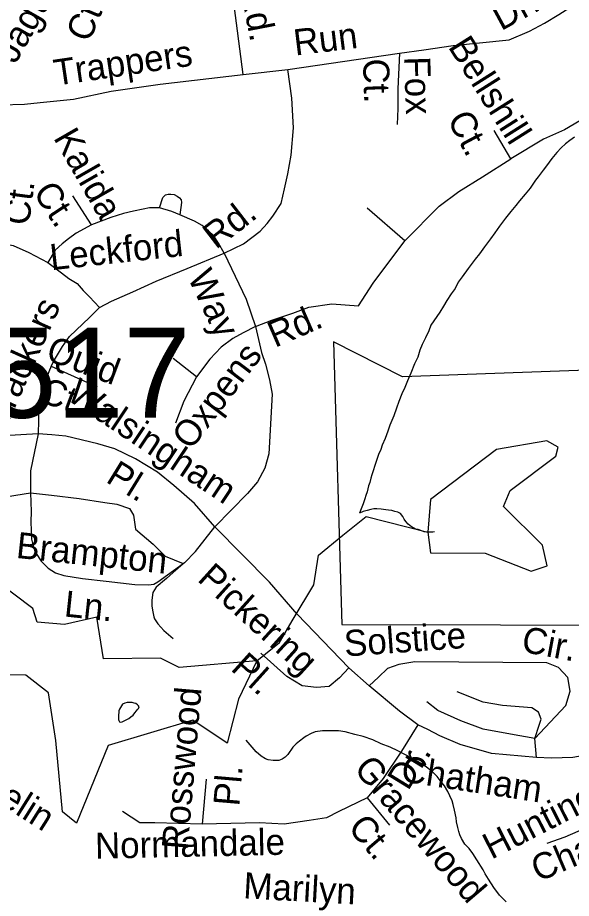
# Model space of a CAD drawing. Extents: x 2001466 to 2224147, y 644118 to 847247.
# Drawn here: x 2054303 to 2056321, y 734995 to 738203 of the extents above; entities that cross this region are included whole.
import ezdxf

# ---------------------------------------------------------------- set-up
doc = ezdxf.new("R2010")
doc.units = 0
for name, color, linetype in [('Exist Boundary Political City Limit New Hole', 7, 'Continuous'), ('Exist Hydrographic Misc Water Feature', 7, 'Continuous'), ('Exist Hydrographic Pond Under 1500 Sq Ft', 7, 'Continuous'), ('Exist Road Non-System Type 51', 7, 'Continuous'), ('Exist Road Non-System Type 51 Label', 7, 'Continuous'), ('Exist Road Primary US Structure RailRoad Number Label', 7, 'Continuous'), ('Map Preparation Boundary City Limit Buffer Line', 7, 'Continuous')]:
    doc.layers.add(name, color=color, linetype=linetype)

msp = doc.modelspace()

# ---------------------------------------------------------------- linework, layer by layer
at = {"layer": 'Exist Boundary Political City Limit New Hole'}
msp.add_lwpolyline([(2055453.6, 737022.4), (2055483.9, 735992.6), (2057798.4, 735987.4), (2058145, 736920.8), (2057512.9, 736920.8), (2057181.5, 736941.2), (2056850.1, 736936.1), (2055705.6, 736894.2), (2055453.6, 737022.4)], dxfattribs=at)
at = {"layer": 'Exist Hydrographic Misc Water Feature'}
msp.add_line((2055174.1, 735859.9), (2055180.5, 735865), dxfattribs=at)
for points in [[(2056331.6, 737767.1), (2056315.6, 737755.4), (2056299.6, 737743.2), (2056283.6, 737729), (2056267.8, 737711.1), (2056249.8, 737689.1), (2056229.7, 737663), (2056218, 737646.9), (2056200, 737622.8), (2056189.9, 737610.9), (2056170.2, 737581.1), (2056152, 737559.1), (2056132.3, 737534.9), (2056118.1, 737518.8), (2056100.5, 737496.8), (2056080.2, 737472.6), (2056058.3, 737442.8), (2056042.3, 737418.8), (2056026.3, 737396.9), (2056004.7, 737368.5), (2055986.3, 737342.5), (2055970.7, 737322.5), (2055944.7, 737288.8), (2055922.5, 737258.5), (2055908.6, 737238.7), (2055896.9, 737216.5), (2055882.9, 737196.3), (2055866.5, 737172.4), (2055855.1, 737152.2), (2055840.9, 737130.5), (2055831.1, 737114.6), (2055808.9, 737082.2), (2055801.1, 737062.3), (2055789, 737036.5), (2055776.9, 737012.4), (2055768.9, 736992.1), (2055761.1, 736966.1), (2055749.3, 736942.4), (2055735.5, 736908.4), (2055723.4, 736880.1), (2055713.6, 736856.1), (2055703.5, 736832.1), (2055691.6, 736804.3), (2055683.4, 736780.3), (2055673.8, 736752.2), (2055659.4, 736718.3), (2055652.1, 736696.3), (2055641.8, 736670.3), (2055631.8, 736646.2), (2055626.2, 736630), (2055618, 736612.2), (2055609.8, 736586.2), (2055603.9, 736568.1), (2055600.2, 736556.1), (2055594.2, 736537.9), (2055590.1, 736526), (2055586.2, 736509.9), (2055581.9, 736498), (2055576.2, 736476.1), (2055572.3, 736462.1), (2055568.2, 736450.2), (2055562, 736432), (2055554.5, 736413.7)], [(2055798.1, 736329.4), (2055807.1, 736253.8), (2056007, 736253), (2056174.1, 736187.2), (2056232.1, 736205.7), (2056215.1, 736281.5), (2056073, 736422.2), (2056098, 736480.8), (2056264.1, 736605.4), (2056273.2, 736638), (2056231.1, 736661.8), (2056048, 736629.5), (2055807.1, 736447.3), (2055798.1, 736329.4)], [(2055822.2, 736330.5), (2055816.5, 736328.6), (2055808.3, 736328.6), (2055796.4, 736328.3), (2055784.5, 736330.6), (2055772.4, 736334.4), (2055762.4, 736338.4), (2055752.5, 736340.3), (2055738.6, 736348.5), (2055726.7, 736358.4), (2055718.1, 736368.2), (2055712.1, 736376.4), (2055706.2, 736386.3), (2055698.6, 736396.4), (2055688.6, 736402.3), (2055678.1, 736404.3), (2055666.4, 736408.1), (2055654.3, 736408.4), (2055644.3, 736410.3), (2055628.1, 736412.3), (2055612.3, 736414.3), (2055600.4, 736414.1), (2055590.1, 736412), (2055576.4, 736408), (2055562, 736404.1), (2055548.3, 736398)], [(2055554.5, 736413.7), (2055548.3, 736398)], [(2055487.8, 736317.5), (2055573.1, 736386.5), (2055798.1, 736329.4)], [(2055307.5, 736012), (2055382, 736137.7), (2055399, 736245.7), (2055487.8, 736317.5)], [(2055180.5, 735865), (2055257.1, 735927.1), (2055307.5, 736012)], [(2054681.8, 735696.3), (2054677.6, 735690.4), (2054673.8, 735684.5), (2054671.9, 735678.3), (2054671.9, 735670.6), (2054670.1, 735664.4), (2054670.3, 735658.2), (2054670.1, 735654.6), (2054670.1, 735646.5), (2054671.9, 735642.6), (2054674.2, 735638.6), (2054678.1, 735636.4), (2054684, 735638.3), (2054694.1, 735642.5), (2054708, 735650.5), (2054715.8, 735656.6), (2054723.6, 735662.7), (2054730.1, 735670.7), (2054736.1, 735678.7), (2054739.8, 735682.6), (2054743.9, 735686.4), (2054746.1, 735692.6), (2054743.7, 735696.6), (2054739.8, 735700.4), (2054733.6, 735704.6), (2054728.1, 735706.7), (2054719.9, 735708.3), (2054711.7, 735708.4), (2054702.1, 735708.6), (2054694.1, 735706.6), (2054685.6, 735702.6), (2054681.8, 735696.3)], [(2056082.7, 734983.3), (2056059.1, 735007.1), (2056038.6, 735035.3), (2056018.9, 735065.1), (2056006.6, 735085.2), (2055998.8, 735099), (2055976.7, 735135.2), (2055962.3, 735158.9), (2055948.4, 735176.8), (2055932.8, 735193), (2055920.9, 735213.1), (2055914.7, 735227), (2055910.2, 735239), (2055906.7, 735252.9), (2055902.6, 735274.6), (2055900.4, 735288.8), (2055894.4, 735316.9), (2055890.5, 735336.9), (2055886.4, 735350.9), (2055878.4, 735368.8), (2055870.4, 735384.6), (2055857.9, 735404.7), (2055842.1, 735424.6), (2055832.1, 735438.6), (2055822, 735448.7), (2055808.1, 735460.5), (2055788, 735476.6), (2055766.1, 735490.4), (2055746, 735502.4), (2055724, 735514.2), (2055704.1, 735524.2), (2055687.9, 735532.3), (2055660.1, 735546.3), (2055628.1, 735558.4), (2055597.7, 735572.4), (2055561.8, 735584.3), (2055531.7, 735592.1), (2055496, 735602), (2055472, 735606), (2055449.9, 735605.7), (2055435.9, 735605.8), (2055413.8, 735605.9), (2055387.5, 735601.8), (2055372.2, 735595.6), (2055353.9, 735585.8), (2055346.1, 735579.7), (2055330.1, 735567.5), (2055318.2, 735557.6), (2055305.9, 735545.6), (2055288.1, 735519.5), (2055277.8, 735509.7), (2055266.4, 735501.7), (2055254.3, 735497.5), (2055234.2, 735497.7), (2055216.3, 735499.6), (2055205.9, 735503.6), (2055190.1, 735513.3), (2055172, 735529.4), (2055158.1, 735545.4), (2055135.9, 735571.4)]]:
    msp.add_lwpolyline(points, dxfattribs=at)
at = {"layer": 'Exist Hydrographic Pond Under 1500 Sq Ft'}
for points in [[(2055174.1, 735859.9), (2054891.1, 735836.1), (2054824.1, 735870.3), (2054616.1, 735868), (2054591.1, 736019.4), (2054474, 735992.3), (2054374.2, 736000.9), (2054358.2, 736050.4), (2054224.1, 736151.6), (2054049.2, 736125.6)], [(2054442, 735569.7), (2054416, 735744), (2054333.2, 735808.1), (2054191.1, 735811), (2053917.1, 735550.9), (2053867.1, 735558.4), (2053858.1, 735660.3), (2054008.2, 735932.8), (2054016.2, 736060.7), (2054049.2, 736125.6)], [(2055174.1, 735859.9), (2055108.1, 735720.2), (2055067, 735560.2), (2054941.1, 735644.8), (2054633.2, 735552.6), (2054517.1, 735269.6), (2054467.1, 735310), (2054442, 735569.7)]]:
    msp.add_lwpolyline(points, dxfattribs=at)
at = {"layer": 'Exist Road Non-System Type 51'}
for p, q in [((2055125.3, 737996), (2055079.9, 738343.3)), ((2055287.4, 738013.7), (2055694.5, 738073.2)), ((2055125.3, 737996), (2055287.4, 738013.7)), ((2054572.1, 737447.5), (2054504.3, 737553.4)), ((2054954.9, 736894.7), (2054870.1, 736961.3)), ((2054425.5, 736933.7), (2054592.8, 736858)), ((2054906.4, 736214.2), (2054910.6, 736217.2)), ((2054906.4, 736214.2), (2054906.7, 736213.8)), ((2054910.6, 736217.2), (2054906.7, 736213.8)), ((2055510.1, 735835.2), (2055321.9, 736030.1)), ((2055583.8, 735769.5), (2055510.1, 735835.2)), ((2056193.2, 735507.9), (2056187.6, 735578)), ((2054989.5, 735429.1), (2054975.4, 735265.9)), ((2055576.4, 735361.4), (2055657.5, 735262.1))]:
    msp.add_line(p, q, dxfattribs=at)
for points in [[(2055694.5, 738073.2), (2055782.9, 738084.9), (2055890.5, 738100.6), (2056093.6, 738121.9), (2056168, 738152.8), (2056222.3, 738182.3), (2056275.2, 738214.1), (2056328.2, 738247.9), (2056380.9, 738280.8), (2056423.8, 738309.7), (2056457.1, 738337), (2056493.5, 738382.5), (2056502.6, 738420.4), (2056502.6, 738456.8), (2056492, 738496.2), (2056475.3, 738536.3), (2056446.5, 738583.3), (2056404.1, 738644), (2056355.6, 738701.6)], [(2055694.5, 738073.2), (2055689, 737943.3), (2055689, 737871.4), (2055686.3, 737813.3)], [(2054067.7, 737914.9), (2054127.6, 737899.9), (2054172.5, 737893.9), (2054241.3, 737884.9), (2054328.1, 737887.9), (2054385, 737893.9), (2054506.6, 737905.9), (2054643.7, 737934.3), (2054822.3, 737960.7), (2055125.3, 737996)], [(2055055.1, 737345.4), (2055126.4, 737378.5), (2055187.2, 737425.5), (2055212.1, 737452.6), (2055232.5, 737479.8), (2055263.4, 737525.4), (2055275.4, 737579.3), (2055287.4, 737633.3), (2055299.4, 737702.2), (2055308.3, 737801), (2055302.3, 737908.9), (2055287.4, 738013.7)], [(2057460.5, 737564.7), (2057352.8, 737658.1), (2057295.9, 737701.7), (2057223.6, 737716.3), (2057161.9, 737720), (2057011.7, 737734), (2056970.6, 737746.9), (2056914.5, 737768.6), (2056784.9, 737826.9), (2056653.2, 737859.3), (2056564.6, 737868), (2056452.3, 737852.8), (2056351.8, 737826.2), (2056295.2, 737794.5), (2056218.9, 737759.6), (2056100.6, 737687.9)], [(2056100.6, 737687.9), (2056039.6, 737791.9)], [(2055713.4, 737390.1), (2055838.8, 737515.7), (2055910.6, 737569.5), (2055996.6, 737623.3), (2056100.6, 737687.9)], [(2054820.3, 737510.4), (2054832.6, 737547.9), (2054842.3, 737556.7), (2054851.2, 737559.4), (2054860.8, 737560.1), (2054873, 737558.3), (2054884.9, 737552.5), (2054892.4, 737546.3), (2054898.6, 737539.5), (2054900, 737529.8), (2054894.4, 737484.7)], [(2054820.3, 737510.4), (2054783, 737509.4), (2054760.1, 737504.8), (2054725.7, 737497.9), (2054689, 737488.7), (2054643.2, 737475), (2054572.1, 737447.5)], [(2054894.4, 737484.7), (2054864.9, 737496.9), (2054820.3, 737510.4)], [(2055055.1, 737345.4), (2055035.1, 737381.2), (2055016.4, 737408.6), (2054999, 737426.6), (2054975.3, 737445.9), (2054947.3, 737461.5), (2054894.4, 737484.7)], [(2055713.4, 737390.1), (2055577.1, 737508.5)], [(2054572.1, 737447.5), (2054515.8, 737418.1), (2054488.3, 737397.5), (2054465.3, 737379.1), (2054440.1, 737356.2), (2054412.6, 737310.3)], [(2054186.2, 737392.4), (2054286.6, 737372.2), (2054343.9, 737347), (2054412.6, 737310.3)], [(2055544.9, 737153.4), (2055598.7, 737235.9), (2055713.4, 737390.1)], [(2054601.9, 737147), (2054645.5, 737170), (2054723.4, 737204.4), (2054808.2, 737243.3), (2054920.5, 737289.2), (2055055.1, 737345.4)], [(2055055.1, 737345.4), (2055135.9, 737176.8), (2055170.3, 737078.2)], [(2054412.6, 737310.3), (2054463, 737273.6), (2054489.6, 737252.5), (2054519.4, 737234.2), (2054542.3, 737208.9), (2054565.3, 737186), (2054601.9, 737147)], [(2055170.3, 737078.2), (2055229.9, 737101.2), (2055305.8, 737126.5), (2055363.7, 737148), (2055448.1, 737160.5), (2055544.9, 737153.4)], [(2054425.5, 736933.7), (2054436.9, 736956.7), (2054466.7, 737004.8), (2054491.9, 737041.5), (2054565.3, 737110.3), (2054601.9, 737147)], [(2055170.3, 737078.2), (2055124.5, 737055.3), (2055087.8, 737034.6), (2055044.3, 737002.5), (2055003, 736959), (2054954.9, 736894.7)], [(2055170.3, 737078.2), (2055191.2, 736983), (2055205.8, 736941.1), (2055220.4, 736884), (2055230.8, 736831.1), (2055217.8, 736614.2), (2055204.2, 736562.1), (2055177, 736512.2), (2055140.8, 736469.2), (2055021.3, 736348)], [(2054425.5, 736933.7), (2054391.1, 736850.3), (2054386.5, 736820.4), (2054379.6, 736781.4), (2054379.6, 736735.6), (2054377.3, 736687.4)], [(2054954.9, 736894.7), (2054908.9, 736806.3), (2054878.5, 736725.5)], [(2054377.3, 736687.4), (2054251.7, 736679.6), (2054170.7, 736657.4), (2054116.2, 736640.4), (2054076, 736625.8), (2053990, 736590.8), (2053935.5, 736558.7), (2053859.2, 736509.5)], [(2054377.3, 736687.4), (2054350.3, 736552.7), (2054350.3, 736471.6)], [(2055021.3, 736348), (2054948, 736432.8), (2054872.4, 736499.4), (2054812.8, 736547.5), (2054732.6, 736595.7), (2054656.9, 736632.4), (2054595.1, 736650.7), (2054478.2, 736678.2), (2054427.7, 736682.8), (2054377.3, 736687.4)], [(2054048.9, 736451.6), (2054090.4, 736447.2), (2054150.3, 736440.8), (2054350.3, 736471.6)], [(2054350.3, 736471.6), (2054425.9, 736464.2), (2054526.9, 736451.6), (2054620.9, 736437.5), (2054664.1, 736430.3), (2054710.4, 736414.8), (2054725.7, 736390.6), (2054732.6, 736340.2), (2054796.7, 736285.1), (2054840.3, 736241.6), (2054906.4, 736214.2)], [(2054350.3, 736471.6), (2054352, 736403.8), (2054350.9, 736366.6), (2054354.1, 736303.1), (2054361.2, 736274), (2054370.8, 736251.2), (2054388.9, 736223.8), (2054414.4, 736197.6), (2054440.7, 736180.6), (2054471.7, 736171.1), (2054539.1, 736160), (2054625.5, 736150.8), (2054729.9, 736138.4), (2054779.9, 736136.9), (2054798.8, 736139.7), (2054813.9, 736147.7), (2054906.4, 736214.2)], [(2054910.6, 736217.2), (2054951.2, 736258.9), (2055021.3, 736348)], [(2055321.9, 736030.1), (2055220.5, 736146.3), (2055021.3, 736348)], [(2054906.7, 736213.8), (2054869.9, 736181.4), (2054845.2, 736159.7), (2054807.3, 736128.1), (2054795.8, 736108.8), (2054791.9, 736081), (2054791.9, 736060.1), (2054794.2, 736045.4), (2054798.8, 736020.7), (2054801.9, 736013), (2054814.3, 735994.5), (2054836, 735971.2), (2054870.4, 735941.9)], [(2055510.1, 735835.2), (2055476.2, 735799), (2055437.7, 735767.3), (2055392.4, 735762.7), (2055340.3, 735769.5), (2055283.6, 735803.5), (2055189.7, 735888.3)], [(2056187.6, 735578), (2056300.1, 735697.9), (2056316.7, 735749.6), (2056307.5, 735799.4), (2056274.3, 735836.3), (2056231.9, 735852.9), (2055750.6, 735856.6), (2055691.6, 735847.4), (2055651.1, 735832.6), (2055617.9, 735801.3), (2055583.8, 735769.5)], [(2055760.8, 735627.1), (2055695.1, 735676.9), (2055583.8, 735769.5)], [(2056187.6, 735578), (2056203.5, 735625.6), (2056210.3, 735648.2), (2056201.2, 735673.2), (2056176.3, 735689), (2056069.9, 735698.1), (2055999.6, 735709.4), (2055904.5, 735748)], [(2056187.6, 735578), (2056099.3, 735593.9), (2055999.6, 735612), (2055918.1, 735641.4), (2055834.3, 735680), (2055794, 735710.6)], [(2055760.8, 735627.1), (2055701.8, 735531.1), (2055635.4, 735431.5), (2055576.4, 735361.4)], [(2056193.2, 735507.9), (2056030, 735522.3), (2055915.7, 735555.5), (2055841.9, 735586.9), (2055797.6, 735610.8), (2055760.8, 735627.1)], [(2056434.7, 735528.2), (2056325.9, 735507.9), (2056248.5, 735506), (2056193.2, 735507.9)], [(2056434.7, 735528.2), (2056453.2, 735452.5), (2056458.7, 735375), (2056447.6, 735327.1), (2056418.1, 735280.9), (2056381.2, 735255.5), (2056344.7, 735238.7), (2056297.1, 735218.3), (2056231.4, 735195.7)], [(2055576.4, 735361.4), (2055473.7, 735311.2), (2055428.4, 735288.6), (2055365, 735279.5), (2055274.4, 735265.9), (2055183.8, 735270.4), (2054975.4, 735265.9)], [(2054975.4, 735265.9), (2054803.3, 735270.4), (2054748.9, 735270.4), (2054685.5, 735311.2)]]:
    msp.add_lwpolyline(points, dxfattribs=at)
at = {"layer": 'Map Preparation Boundary City Limit Buffer Line'}
msp.add_lwpolyline([(2055453.6, 737022.4), (2055483.9, 735992.6), (2057798.4, 735987.4), (2058145, 736920.8), (2057512.9, 736920.8), (2057181.5, 736941.2), (2056850.1, 736936.1), (2055705.6, 736894.2), (2055453.6, 737022.4)], dxfattribs=at)

# ---------------------------------------------------------------- texts
at = {"layer": 'Exist Road Non-System Type 51 Label'}
for s, rotation, p in [('S.  Jaguar', 60.3048, (2054200.6, 737865.1)), ('Rd.', 280.9375, (2055114.6, 738304.6)), ('Ct.', 67.0207, (2054563.4, 738108.4)), ('Dr.', 28.4532, (2056064.7, 738152.9)), ('Run', 6.977, (2055314.5, 738064.3)), ('Bellshill ', 302.2644, (2055869.5, 738096.5)), ('Trappers', 8.3948, (2054441.9, 737954.3)), ('Ct.', 271.7894, (2055561.3, 738052.1)), ('Fox', 271.7894, (2055711.4, 738060.1)), ('Ct.', 297.8869, (2055866.5, 737832.8)), ('Kalida', 299.8125, (2054431.6, 737765.1)), ('Ct.', 82.5731, (2054344.3, 737443.1)), ('Ct.', 303.1986, (2054357, 737566.3)), ('Rd.', 37.6937, (2055025.5, 737356.4)), ('Leckford', 6.2247, (2054425.6, 737282.5)), ('Way', 295.1303, (2054921.2, 737258.2)), ('Trackers', 65.836, (2054259.1, 736703.3)), ('Rd.', 23.4707, (2055240.7, 736999.6)), ('Quid', 339.5166, (2054401.1, 736957.3)), ('Oxpens', 52.7859, (2054933.8, 736624.2)), ('Ct.', 339.5166, (2054377.6, 736806.9)), ('Walsingham', 326.2983, (2054476.5, 736815.2)), ('Pl.', 328.3811, (2054620.6, 736513.7)), ('Brampton', 353.9217, (2054295, 736235.5)), ('Pickering', 317.9383, (2054954.3, 736153.6)), ('Ln.', 353.9217, (2054469.9, 736022.3)), ('Solstice', 4.0895, (2055495.9, 735875.9)), ('Cir.', 349.3607, (2056135.1, 735894.4)), ('Pl.', 317.9383, (2055075.8, 735828.2)), ('Rosswood ', 85.0567, (2054922.4, 735169.9)), ('Dr.', 58.5816, (2055725.7, 735384.3)), ('Javelin', 327.8173, (2054063.4, 735447.4)), ('Gracewood', 310.4136, (2055524.6, 735465.3)), ('Chatham', 351.3332, (2055696.4, 735421.8)), ('Pl.', 85.0567, (2055110.5, 735328.8)), ('Hunting', 27.0374, (2056029.5, 735135.7)), ('Ct.', 310.4136, (2055503, 735251.4)), ('Normandale', 1.2458, (2054586, 735139.4)), ('Chase', 23.2077, (2056200, 735053.8)), ('Marilyn', 356.8544, (2055123.8, 734995.8))]:
    msp.add_text(s, height=95, rotation=rotation, dxfattribs=at).set_placement(p)
at = {"layer": 'Exist Road Primary US Structure RailRoad Number Label'}
msp.add_text('R517', height=328.08, dxfattribs=at).set_placement((2053883.9, 736745.5))

doc.saveas('drawing.dxf')
